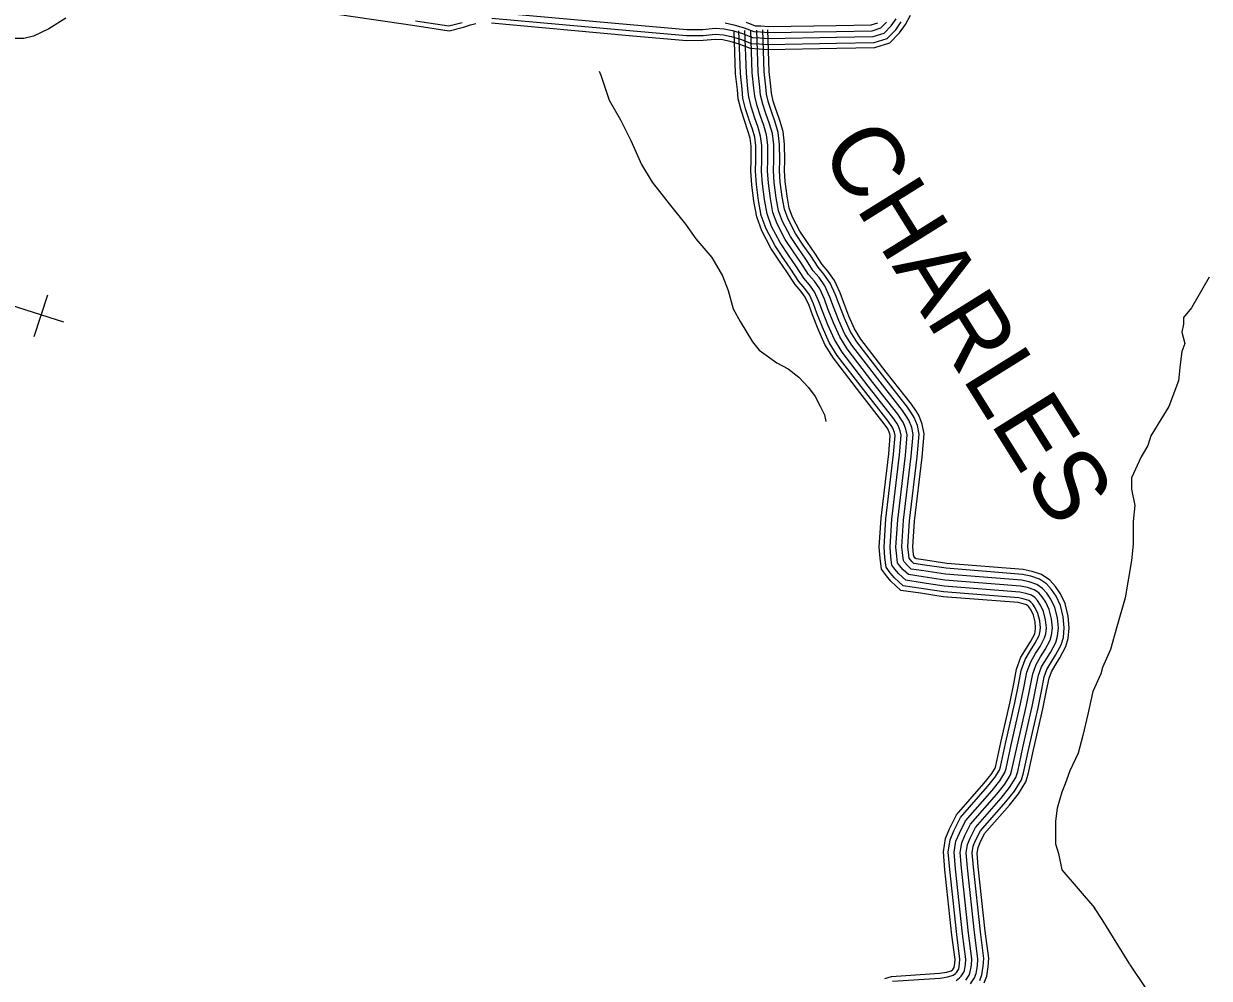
# Model space of a CAD drawing. Extents: x 1788175 to 1969470, y 584502 to 738744.
# Drawn here: x 1895626 to 1901799, y 598066 to 603037 of the extents above; entities that cross this region are included whole.
import ezdxf

# ---------------------------------------------------------------- set-up
doc = ezdxf.new("R2010")
doc.units = 0
for name, color, linetype in [('DESIGN - ROW - Right-of-Way and Easement Labels', 7, 'Continuous'), ('DESIGN - TRANSPORTATION - Text', 7, 'Continuous'), ('DESIGN - UTILITIES - Cable (Underground) with Text', 7, 'Continuous'), ('SURVEY - TRANSPORTATION - Roads', 7, 'Continuous')]:
    doc.layers.add(name, color=color, linetype=linetype)

msp = doc.modelspace()

# ---------------------------------------------------------------- linework, layer by layer
at = {"layer": 'DESIGN - TRANSPORTATION - Text'}
for points in [[(1895844.4, 603066.7), (1895757.1, 603010.6), (1895676, 602973.2), (1895626.1, 602960.7), (1895582.4, 602960.7), (1895532.5, 602960.7), (1895399.2, 602973.2)], [(1898623.1, 602789.3), (1898630.3, 602768.5), (1898675.1, 602638.7), (1898733.8, 602537.1), (1898786.5, 602429.4), (1898843.3, 602303.7), (1898897.9, 602212), (1898986.6, 602098.5), (1899071.3, 601993), (1899125.7, 601917.4), (1899208.3, 601819.9), (1899265, 601724.2), (1899293.5, 601648.3), (1899320.1, 601552.5), (1899356.5, 601486.7), (1899421.2, 601381), (1899455.5, 601337.3), (1899547.8, 601271.9), (1899606, 601240.2), (1899662.3, 601196.6), (1899712.6, 601142.9), (1899746.9, 601095.1), (1899773.2, 601045.3), (1899795.5, 600999.4), (1899801.7, 600965.4)], [(1901799.2, 601717.5), (1901706.5, 601557.3), (1901664.3, 601506.7), (1901664.3, 601473), (1901655.9, 601430.8), (1901672.7, 601371.8), (1901655.9, 601329.6), (1901647.4, 601262.1), (1901639, 601177.8), (1901588.4, 601042.8), (1901546.2, 600975.4), (1901495.6, 600891), (1901478.8, 600840.4), (1901445, 600781.4), (1901394.4, 600671.8), (1901394.4, 600612.7), (1901411.3, 600528.4), (1901402.9, 600444.1), (1901402.9, 600326), (1901394.4, 600241.6), (1901360.7, 600047.7), (1901318.5, 599895.9), (1901284.8, 599777.8), (1901242.6, 599685), (1901234.2, 599651.3), (1901192, 599558.5), (1901166.7, 599440.4), (1901141.4, 599330.8), (1901116.1, 599238), (1901073.9, 599145.3), (1901048.6, 599077.8), (1901031.8, 599035.6), (1901006.5, 598951.3), (1900998, 598883.8), (1900998, 598833.2), (1900998, 598765.7), (1901014.9, 598715.1), (1901031.8, 598630.8), (1901201.9, 598432.3)], [(1901384, 598139.5), (1901381.7, 598145), (1901241.8, 598371.5), (1901201.9, 598432.3)], [(1901384, 598139.5), (1901464.7, 598016.9)]]:
    msp.add_lwpolyline(points, dxfattribs=at)
at = {"layer": 'DESIGN - UTILITIES - Cable (Underground) with Text'}
msp.add_line((1895680.3, 601408.8), (1895750.9, 601625.7), dxfattribs=at)
msp.add_lwpolyline([(1895834.8, 601483.2), (1895557.8, 601570.6)], dxfattribs=at)
at = {"layer": 'SURVEY - TRANSPORTATION - Roads'}
for points in [[(1897199, 603095.8), (1897661.6, 603027.3), (1897841.6, 602999.6), (1897915.5, 603019.4), (1897952.4, 603031.3), (1897980, 603038)], [(1898061.3, 603041.2), (1898778.3, 602976.5), (1899076.5, 602950.2), (1899164.6, 602950.8), (1899227.1, 602956.9), (1899265.7, 602954.2), (1899302.6, 602946.5), (1899349.7, 602932.9), (1899409.2, 602909.5), (1899455.9, 602907.1), (1899500.9, 602903.1), (1899859.2, 602909.7), (1900057.6, 602913.2), (1900136.4, 602937.9), (1900186.8, 602989.1), (1900217.3, 603032.9), (1900244.2, 603080.9)], [(1898064.5, 603097.8), (1898783.4, 603033), (1899078.8, 603006.9), (1899161.6, 603007.5), (1899226.3, 603013.8), (1899273.5, 603010.5), (1899316.4, 603001.5), (1899367.9, 602986.6), (1899421.4, 602965.6), (1899459.8, 602963.6), (1899502.9, 602959.8), (1899858.2, 602966.4), (1900048.5, 602969.8), (1900106, 602987.8), (1900143, 603025.4), (1900169.1, 603063)], [(1897665.5, 603052.7), (1897840.2, 603025.9), (1897908.2, 603044)], [(1898062.8, 603066.9), (1898780.6, 603002.1), (1899077.5, 602975.9), (1899163.2, 602976.5), (1899226.7, 602982.7), (1899269.2, 602979.8), (1899308.9, 602971.4), (1899357.9, 602957.2), (1899414.7, 602934.9), (1899457.7, 602932.7), (1899501.8, 602928.8), (1899858.8, 602935.4), (1900053.5, 602938.9), (1900122.6, 602960.5), (1900167, 603005.6), (1900195.4, 603046.5)], [(1899277.8, 603041.3), (1899323.9, 603031.6), (1899377.9, 603016), (1899428, 602996.3), (1899462, 602994.6), (1899504, 602990.9), (1899857.6, 602997.4), (1900043.5, 603000.7), (1900089.3, 603015), (1900119.1, 603045.3)], [(1899277.8, 603041.3), (1899323.9, 603031.6), (1899377.9, 603016), (1899428, 602996.3), (1899462, 602994.6), (1899504, 602990.9), (1899857.6, 602997.4), (1900043.5, 603000.7), (1900089.3, 603015), (1900119.1, 603045.3)], [(1899387.9, 603045.4), (1899434.6, 603027), (1899464.2, 603025.5), (1899505.1, 603021.9), (1899857.1, 603028.4), (1900038.5, 603031.6), (1900072.7, 603042.3)], [(1899378.6, 602533.3), (1899361.3, 602586.2), (1899346.7, 602645.2), (1899341.8, 602693.1), (1899332.9, 602776), (1899325.4, 602999.7)], [(1899402.1, 602541), (1899385, 602593.1), (1899371.1, 602649.5), (1899366.4, 602695.7), (1899357.6, 602777.8), (1899350.1, 603000.5)], [(1899431.5, 602550.6), (1899414.9, 602601.6), (1899401.7, 602654.8), (1899397.2, 602698.9), (1899388.6, 602779.9), (1899381.1, 603001.5)], [(1899461, 602560.2), (1899444.7, 602610.2), (1899432.3, 602660.1), (1899428, 602702.1), (1899419.5, 602782.1), (1899412.1, 603002.6)], [(1900531.2, 598056.3), (1900549, 598082.5), (1900554.9, 598098.5), (1900560.7, 598134.6), (1900562.4, 598166.7), (1900545.5, 598300.6), (1900509.2, 598638.6), (1900502.7, 598720.7), (1900510.3, 598770.7), (1900526, 598808.9), (1900555.6, 598869.1), (1900692.4, 599024.2), (1900734, 599076.6), (1900763.6, 599124.8), (1900771.5, 599150.9), (1900798.6, 599275.2), (1900847.1, 599487.7), (1900866.4, 599581.9), (1900879.9, 599652), (1900897.5, 599700.2), (1900921.2, 599740.4), (1900945, 599778.6), (1900970.6, 599826.8), (1900978.4, 599852.9), (1900982.2, 599891), (1900977.8, 599937), (1900965.5, 599986.9), (1900947.3, 600024.8), (1900929.1, 600052.7), (1900911, 600072.6), (1900886.9, 600088.4), (1900852.8, 600100.2), (1900816.8, 600108), (1900422.9, 600139.2), (1900308.9, 600156.4), (1900232.9, 600167.9), (1900204.7, 600193.7), (1900186.6, 600215.6), (1900176.5, 600229.5), (1900172.3, 600263.5), (1900167.9, 600311.5), (1900177, 600453.7), (1900216.6, 600788.2), (1900225.9, 600896.4), (1900219.7, 600926.3), (1900207.4, 600958.3), (1900197.3, 600974.2), (1900177.1, 601004.1), (1900048.1, 601169.3), (1899913, 601344.5), (1899874.6, 601406.3), (1899842.1, 601480.1), (1899813.7, 601552), (1899795.3, 601601.9), (1899771, 601655.7), (1899742.7, 601695.6), (1899712.5, 601731.4), (1899672.1, 601793.1), (1899633.8, 601848.9), (1899591.4, 601912.7), (1899548.8, 601994.4), (1899526.4, 602054.3), (1899514, 602126.3), (1899503.4, 602206.3), (1899499, 602270.3), (1899500.6, 602326.3), (1899500, 602404.4), (1899493.7, 602458.4), (1899479.4, 602506.3), (1899461, 602560.2), (1899444.7, 602610.2), (1899432.3, 602660.1), (1899428, 602702.1), (1899419.5, 602782.1), (1899412.1, 603002.6)], [(1899490.5, 602569.9), (1899474.5, 602618.7), (1899463, 602665.4), (1899458.9, 602705.3), (1899450.4, 602784.3), (1899443.1, 603003.6)], [(1899519.9, 602579.5), (1899504.3, 602627.2), (1899493.6, 602670.7), (1899489.7, 602708.6), (1899481.4, 602786.4), (1899474.1, 603004.7)], [(1899544.4, 602587.5), (1899529.1, 602634.3), (1899519, 602675.2), (1899515.3, 602711.2), (1899507.1, 602788.2), (1899499.8, 603005.5)], [(1900627.7, 598042.1), (1900640.2, 598076.3), (1900648, 598125.3), (1900650.5, 598169.7), (1900632.7, 598310.8), (1900596.6, 598646.8), (1900590.9, 598717.5), (1900595.4, 598747.1), (1900606, 598772.8), (1900629.2, 598819.9), (1900759.7, 598967.9), (1900806, 599026.1), (1900844.4, 599088.7), (1900856.4, 599128.9), (1900884.2, 599256.1), (1900932.8, 599469.1), (1900952.4, 599564.8), (1900964.7, 599628.5), (1900977.2, 599662.5), (1900996.3, 599695), (1901021, 599734.8), (1901052.1, 599793.3), (1901064.9, 599835.9), (1901070.3, 599890.8), (1901064.6, 599951.7), (1901048.5, 600016.8), (1901023.8, 600068), (1900998.7, 600106.5), (1900968.4, 600139.8), (1900925.9, 600167.8), (1900876.5, 600184.8), (1900829.5, 600194.9), (1900432.9, 600226.4), (1900322, 600243.1), (1900272.4, 600250.6), (1900268.4, 600254.3), (1900260.7, 600263.7), (1900259.5, 600272.9), (1900255.9, 600312.7), (1900264.3, 600445.7), (1900303.9, 600779.3), (1900314.3, 600901.6), (1900304.1, 600951.1), (1900286.2, 600997.8), (1900270.7, 601022.3), (1900248.1, 601055.7), (1900117.4, 601223.1), (1899985.2, 601394.6), (1899952.4, 601447.3), (1899923.1, 601513.9), (1899895.6, 601583.2), (1899876.6, 601635.1), (1899847.4, 601699.6), (1899812.2, 601749.3), (1899783, 601783.9), (1899745, 601842), (1899706.4, 601898.1), (1899667, 601957.3), (1899629.1, 602030.2), (1899611.5, 602077.4), (1899600.7, 602139.5), (1899590.7, 602215), (1899586.8, 602272.1), (1899588.3, 602325.4), (1899587.7, 602409.8), (1899579.9, 602476.2), (1899562.9, 602533), (1899544, 602588.5)], [(1900109.5, 598065.2), (1900144.8, 598075.6), (1900395.2, 598091.8), (1900432.3, 598096.7), (1900454.6, 598103.9), (1900461.9, 598109.5), (1900464, 598111.6), (1900470.8, 598121.7), (1900474.3, 598143.9), (1900475.4, 598163.6), (1900459.4, 598290.6), (1900422.9, 598630.5), (1900415.4, 598723.8), (1900426.2, 598794.2), (1900446.9, 598844.5), (1900482.9, 598917.8), (1900625.9, 599079.9), (1900662.9, 599126.4), (1900683.8, 599160.6), (1900687.4, 599172.6), (1900713.9, 599294.1), (1900762.3, 599506.1), (1900781.3, 599598.8), (1900796.1, 599675.3), (1900818.8, 599737.5), (1900847.1, 599785.3), (1900869.8, 599821.9), (1900890, 599860), (1900892.9, 599869.7), (1900895, 599891.1), (1900892.1, 599922.4), (1900883.5, 599957.4), (1900871.6, 599982.2), (1900860.3, 599999.5), (1900854.2, 600006.1), (1900848.3, 600010), (1900829.5, 600016.5), (1900804.2, 600022), (1900413, 600053), (1900296, 600070.6), (1900193.8, 600086.1), (1900141.7, 600133.8), (1900118, 600162.4), (1900093.2, 600196.7), (1900086, 600254.2), (1900081, 600310.3), (1900090.6, 600461.5), (1900130.3, 600797), (1900138.4, 600891.2), (1900136.2, 600901.9), (1900129.5, 600919.2), (1900124.8, 600926.7), (1900107, 600953.1), (1899979.6, 601116.2), (1899841.7, 601295), (1899797.7, 601365.7), (1899762.1, 601446.7), (1899732.6, 601521), (1899715, 601569), (1899695.4, 601612.4), (1899674.1, 601642.4), (1899642.8, 601679.5), (1899600.1, 601744.8), (1899561.9, 601800.3), (1899516.6, 601868.5), (1899469.5, 601959.1), (1899442.4, 602031.5), (1899428.2, 602113.2), (1899417.1, 602197.6), (1899412.2, 602268.5), (1899413.9, 602327.3), (1899413.4, 602399), (1899408.4, 602440.8), (1899396.7, 602479.9), (1899378.9, 602532.3)], [(1900149.2, 598051.1), (1900397.6, 598067.1), (1900437.8, 598072.5), (1900466.2, 598081.7), (1900478.2, 598090.9), (1900483.1, 598095.9), (1900493.5, 598111), (1900494.6, 598114.2), (1900498.9, 598141.2), (1900500.2, 598164.5), (1900484, 598293.4), (1900447.5, 598632.9), (1900440.3, 598722.9), (1900450.1, 598787.5), (1900469.5, 598834.4), (1900503.6, 598903.9), (1900644.9, 599064.1), (1900683.1, 599112.2), (1900706.6, 599150.4), (1900711.4, 599166.4), (1900738.1, 599288.7), (1900786.5, 599500.8), (1900805.6, 599594), (1900820, 599668.7), (1900841.3, 599726.8), (1900868.2, 599772.5), (1900891.2, 599809.6), (1900913, 599850.5), (1900917.3, 599864.9), (1900919.9, 599891.1), (1900916.5, 599926.6), (1900906.9, 599965.8), (1900893.1, 599994.3), (1900879.9, 600014.7), (1900870.4, 600025.1), (1900859.3, 600032.4), (1900836.1, 600040.4), (1900807.8, 600046.5), (1900415.8, 600077.6), (1900299.7, 600095.1), (1900204.9, 600109.4), (1900159.7, 600150.9), (1900137.6, 600177.6), (1900117, 600206.1), (1900110.6, 600256.9), (1900105.8, 600310.7), (1900115.2, 600459.3), (1900154.9, 600794.5), (1900163.3, 600892.7), (1900160, 600908.9), (1900151.7, 600930.3), (1900145.5, 600940.3), (1900127, 600967.6), (1899999.1, 601131.3), (1899862, 601309.1), (1899819.6, 601377.3), (1899784.9, 601456.2), (1899755.7, 601529.8), (1899737.9, 601578.4), (1899717, 601624.7), (1899693.7, 601657.6), (1899662.7, 601694.3), (1899620.6, 601758.6), (1899582.4, 601814.2), (1899537.9, 601881.1), (1899492.1, 601969.2), (1899466.3, 602038), (1899452.7, 602116.9), (1899441.7, 602200.1), (1899436.9, 602269), (1899438.6, 602327), (1899438.1, 602400.5), (1899432.7, 602445.8), (1899420.3, 602487.5), (1899402.3, 602540.3)], [(1900480.9, 598053.9), (1900498.8, 598067.6), (1900507.2, 598076.1), (1900521.3, 598096.8), (1900524.8, 598106.4), (1900529.8, 598137.9), (1900531.3, 598165.6), (1900514.7, 598297), (1900478.4, 598635.7), (1900471.5, 598721.8), (1900480.2, 598779.1), (1900497.8, 598821.6), (1900529.6, 598886.5), (1900668.6, 599044.1), (1900708.6, 599094.4), (1900735.1, 599137.6), (1900741.4, 599158.7), (1900768.3, 599281.9), (1900816.8, 599494.3), (1900836, 599587.9), (1900849.9, 599660.4), (1900869.4, 599713.5), (1900894.7, 599756.5), (1900918.1, 599794.1), (1900941.8, 599838.7), (1900947.9, 599858.9), (1900951, 599891), (1900947.2, 599931.8), (1900936.2, 599976.4), (1900920.2, 600009.6), (1900904.5, 600033.7), (1900890.7, 600048.8), (1900873.1, 600060.4), (1900844.5, 600070.3), (1900812.3, 600077.2), (1900419.4, 600108.4), (1900304.3, 600125.7), (1900218.9, 600138.6), (1900182.2, 600172.3), (1900162.1, 600196.6), (1900146.7, 600217.8), (1900141.5, 600260.2), (1900136.9, 600311.1), (1900146.1, 600456.5), (1900185.8, 600791.4), (1900194.6, 600894.5), (1900189.8, 600917.6), (1900179.6, 600944.3), (1900171.4, 600957.3), (1900152.1, 600985.9), (1900023.6, 601150.3), (1899887.5, 601326.8), (1899847.1, 601391.8), (1899813.5, 601468.1), (1899784.7, 601540.9), (1899766.6, 601590.1), (1899744, 601640.2), (1899718.2, 601676.6), (1899687.6, 601712.8), (1899646.4, 601775.9), (1899608.1, 601831.5), (1899564.6, 601896.9), (1899520.5, 601981.8), (1899496.4, 602046.2), (1899483.3, 602121.6), (1899472.6, 602203.2), (1899467.9, 602269.7), (1899469.6, 602326.7), (1899469.1, 602402.5), (1899463.2, 602452.1), (1899449.8, 602496.9), (1899431.7, 602550.2)], [(1900531.2, 598056.3), (1900549, 598082.5), (1900554.9, 598098.5), (1900560.7, 598134.6), (1900562.4, 598166.7), (1900545.5, 598300.6), (1900509.2, 598638.6), (1900502.7, 598720.7), (1900510.3, 598770.7), (1900526, 598808.9), (1900555.6, 598869.1), (1900692.4, 599024.2), (1900734, 599076.6), (1900763.6, 599124.8), (1900771.5, 599150.9), (1900798.6, 599275.2), (1900847.1, 599487.7), (1900866.4, 599581.9), (1900879.9, 599652), (1900897.5, 599700.2), (1900921.2, 599740.4), (1900945, 599778.6), (1900970.6, 599826.8), (1900978.4, 599852.9), (1900982.2, 599891), (1900977.8, 599937), (1900965.5, 599986.9), (1900947.3, 600024.8), (1900929.1, 600052.7), (1900911, 600072.6), (1900886.9, 600088.4), (1900852.8, 600100.2), (1900816.8, 600108), (1900422.9, 600139.2), (1900308.9, 600156.4), (1900232.9, 600167.9), (1900204.7, 600193.7), (1900186.6, 600215.6), (1900176.5, 600229.5), (1900172.3, 600263.5), (1900167.9, 600311.5), (1900177, 600453.7), (1900216.6, 600788.2), (1900225.9, 600896.4), (1900219.7, 600926.3), (1900207.4, 600958.3), (1900197.3, 600974.2), (1900177.1, 601004.1), (1900048.1, 601169.3), (1899913, 601344.5), (1899874.6, 601406.3), (1899842.1, 601480.1), (1899813.7, 601552), (1899795.3, 601601.9), (1899771, 601655.7), (1899742.7, 601695.6), (1899712.5, 601731.4), (1899672.1, 601793.1), (1899633.8, 601848.9), (1899591.4, 601912.7), (1899548.8, 601994.4), (1899526.4, 602054.3), (1899514, 602126.3), (1899503.4, 602206.3), (1899499, 602270.3), (1899500.6, 602326.3), (1899500, 602404.4), (1899493.7, 602458.4), (1899479.4, 602506.3), (1899461, 602560.2)], [(1900555.3, 598036.6), (1900576.8, 598068.2), (1900585.1, 598090.7), (1900591.5, 598131.3), (1900593.6, 598167.7), (1900576.3, 598304.2), (1900540.1, 598641.5), (1900533.9, 598719.5), (1900540.4, 598762.4), (1900554.3, 598796.1), (1900581.6, 598851.8), (1900716.2, 599004.3), (1900759.4, 599058.7), (1900792.2, 599112), (1900801.5, 599143.1), (1900828.8, 599268.4), (1900877.4, 599481.1), (1900896.8, 599575.9), (1900909.9, 599643.7), (1900925.7, 599686.9), (1900947.8, 599724.4), (1900971.8, 599763.1), (1900999.4, 599815), (1901009, 599846.9), (1901013.3, 599890.9), (1901008.5, 599942.2), (1900994.8, 599997.5), (1900974.3, 600040.1), (1900953.7, 600071.7), (1900931.3, 600096.4), (1900900.7, 600116.5), (1900861.2, 600130.1), (1900821.3, 600138.7), (1900426.5, 600170), (1900313.5, 600187), (1900246.9, 600197.1), (1900227.2, 600215.1), (1900211.1, 600234.6), (1900206.3, 600241.2), (1900203.1, 600266.8), (1900199, 600311.9), (1900207.8, 600450.9), (1900247.5, 600785.1), (1900257.1, 600898.2), (1900249.5, 600935.1), (1900235.3, 600972.3), (1900223.3, 600991.2), (1900202.2, 601022.3), (1900072.6, 601188.3), (1899938.5, 601362.2), (1899902.1, 601420.8), (1899870.8, 601492.1), (1899842.6, 601563), (1899824.1, 601613.6), (1899798, 601671.2), (1899767.3, 601714.6), (1899737.4, 601749.9), (1899697.9, 601810.4), (1899659.4, 601866.3), (1899618.1, 601928.4), (1899577.2, 602007), (1899556.5, 602062.5), (1899544.6, 602130.9), (1899534.3, 602209.4), (1899530, 602270.9), (1899531.6, 602326), (1899531, 602406.3), (1899524.2, 602464.7), (1899508.9, 602515.8), (1899490.3, 602570.2)], [(1900604.6, 598054), (1900615.2, 598082.8), (1900622.4, 598128), (1900624.7, 598168.8), (1900607.1, 598307.8), (1900571, 598644.4), (1900565, 598718.4), (1900570.5, 598754), (1900582.6, 598783.4), (1900607.6, 598834.4), (1900740, 598984.4), (1900784.9, 599040.9), (1900820.7, 599099.3), (1900831.5, 599135.4), (1900859.1, 599261.7), (1900907.7, 599474.6), (1900927.2, 599569.8), (1900939.8, 599635.4), (1900953.8, 599673.6), (1900974.3, 599708.3), (1900998.7, 599747.7), (1901028.2, 599803.1), (1901039.5, 599840.9), (1901044.4, 599890.8), (1901039.1, 599947.3), (1901024.2, 600008), (1901001.4, 600055.3), (1900978.3, 600090.8), (1900951.5, 600120.1), (1900914.5, 600144.5), (1900869.5, 600160), (1900825.8, 600169.4), (1900430, 600200.8), (1900318.2, 600217.7), (1900260.8, 600226.3), (1900249.8, 600236.5), (1900236.1, 600253), (1900233.9, 600270.1), (1900230.1, 600312.3), (1900238.7, 600448.1), (1900278.3, 600781.9), (1900288.4, 600900.1), (1900279.4, 600943.8), (1900263.1, 600986.2), (1900249.2, 601008.2), (1900227.3, 601040.6), (1900097.1, 601207.3), (1899964, 601379.9), (1899929.6, 601435.3), (1899899.4, 601504), (1899871.6, 601574.1), (1899852.8, 601625.3), (1899825, 601686.7), (1899791.8, 601733.6), (1899762.3, 601768.5), (1899723.6, 601827.7), (1899685.1, 601883.7), (1899644.8, 601944.2), (1899605.6, 602019.7), (1899586.5, 602070.6), (1899575.3, 602135.6), (1899565.1, 602212.5), (1899561, 602271.5), (1899562.6, 602325.7), (1899562, 602408.2), (1899554.6, 602471), (1899538.4, 602525.2), (1899519.7, 602580.2)]]:
    msp.add_lwpolyline(points, dxfattribs=at)

# ---------------------------------------------------------------- texts
at = {"layer": 'DESIGN - ROW - Right-of-Way and Easement Labels'}
msp.add_text('CHARLES', height=370, rotation=301.98772, dxfattribs=at).set_placement((1899766, 602381.1))

doc.saveas('drawing.dxf')
